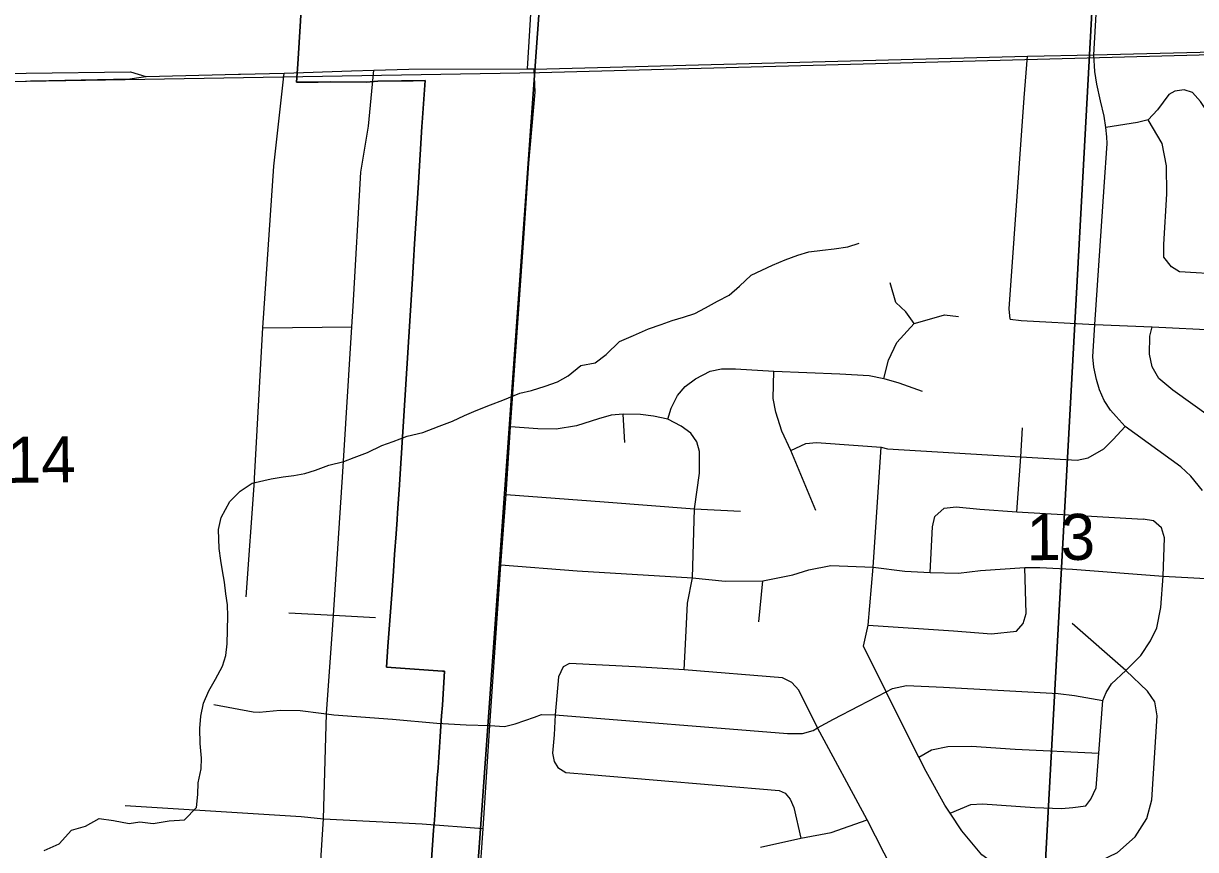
# Model space of a CAD drawing. Extents: x 114604 to 551442, y 316898 to 567001.
# Drawn here: x 251666 to 257287, y 380649 to 384610 of the extents above; entities that cross this region are included whole.
import ezdxf

# ---------------------------------------------------------------- set-up
doc = ezdxf.new("R2010")
doc.units = 0
for name, color, linetype in [('GE_P_Alignment_1000_Bearings', 7, 'Continuous'), ('GE_P_Alignment_1000_Stations', 7, 'Continuous'), ('GE_P_Alignment_100_Cardinal_Points', 7, 'Continuous'), ('GE_P_Alignment_100_Stations', 7, 'Continuous'), ('GE_P_Alignment_500_Bearings', 7, 'Continuous'), ('PM_P_Cells', 7, 'Continuous'), ('PV_X_Curb', 7, 'Continuous'), ('SN_P_Signs', 7, 'Continuous')]:
    doc.layers.add(name, color=color, linetype=linetype)

msp = doc.modelspace()

# ---------------------------------------------------------------- linework, layer by layer
at = {"layer": 'GE_P_Alignment_1000_Bearings'}
msp.add_lwpolyline([(232892, 384843.7), (237074.9, 384701), (241131.6, 384553), (246968.2, 384346.9), (248348.6, 384299.5), (249786.5, 384301.5), (254141.3, 384374.7), (261362.9, 384568.7), (267424.2, 384761.3)], dxfattribs=at)
at = {"layer": 'GE_P_Alignment_1000_Stations'}
for p, q in [((254083.7, 384393.2), (254115.9, 384391.4)), ((252706.9, 384366.8), (252916.7, 384371.8)), ((252916.7, 384371.8), (253239.3, 384383)), ((253239.3, 384383), (253346.9, 384386.7))]:
    msp.add_line(p, q, dxfattribs=at)
for points in [[(254115.9, 384391.4), (256481.1, 384453.1), (256798.6, 384459.9), (257881, 384486.8), (258777.1, 384498.4), (258783.2, 384498.5), (259768.3, 384525.8), (260219.8, 384538.4), (260586, 384548.5), (260893.8, 384557), (260899, 384557.2)], [(253346.9, 384386.7), (253513.8, 384391.9), (254083.7, 384393.2)], [(247976, 384330.8), (248053.3, 384338.5), (248230.7, 384338.9), (248623.1, 384327), (248734.4, 384325.8), (248971.9, 384325.4), (249204.5, 384329.2), (249387.3, 384331.9), (249653.2, 384336.8), (249727.8, 384337.7), (249780.9, 384338.6), (249838.3, 384339.6), (250141.8, 384344.9), (250283.3, 384348), (250514.3, 384351.3), (250870.1, 384357), (251384.7, 384365.2), (251679.2, 384371.5), (252178.6, 384377.9), (252252.2, 384355.3)], [(251245.8, 384325.7), (251382.7, 384327.9), (251676.4, 384334.2), (251699.9, 384334.7)], [(251699.9, 384334.7), (251709.3, 384334.9), (252175.4, 384344.1), (252230.2, 384352.1)], [(252230.2, 384352.1), (252252.2, 384355.3), (252253.9, 384355.6), (252696.4, 384366.5), (252706.9, 384366.8)]]:
    msp.add_lwpolyline(points, dxfattribs=at)
at = {"layer": 'GE_P_Alignment_100_Cardinal_Points'}
for p, q in [((252813.9, 383150.2), (253240.2, 383155.2)), ((254550, 382601), (254541.6, 382737.2)), ((254883.5, 382283.3), (255105.1, 382271.1)), ((255192.9, 381740.9), (255211.6, 381937.3)), ((256952.8, 381507.9), (256695.8, 381733.1)), ((252154, 380861.1), (252997.9, 380807)), ((253578.6, 380772.4), (253870, 380750))]:
    msp.add_line(p, q, dxfattribs=at)
for points in [[(256798.6, 384459.9), (256868.1, 385657.6), (256873.2, 385788.7), (256898.2, 386286.3), (256922.6, 386755.3), (256947.2, 387195.6), (256968.4, 387623.8), (256976.8, 387776.6), (256988.2, 388005.9), (257002.5, 388307.2), (257018, 388572.1), (257038.3, 388878.7), (257038, 388927.3), (257030.7, 388970.7), (257021.8, 389000.1), (257012.1, 389026.1), (256994.5, 389058.1), (256971.7, 389089.2), (256948.9, 389114.2), (256856.2, 389225.3), (256742.4, 389351.4), (256697.7, 389404.1), (256687.2, 389416.8)], [(256397.9, 383191.7), (256393.9, 383242.3), (256464.4, 384254), (256481.1, 384453.1)], [(257320.7, 382370.6), (257264.7, 382438.8), (257216.6, 382483.6), (256949.6, 382677.9), (256906.7, 382725.3), (256878.6, 382756.4), (256848.8, 382802.1), (256826.7, 382853.6), (256811.6, 382903.5), (256799, 382961.5), (256794.3, 383011), (256803.6, 383167.3), (256849.2, 383826.6), (256862.5, 384034.1), (256860.9, 384067.5), (256857.5, 384111.4), (256849.3, 384166), (256831.5, 384238.8), (256814.4, 384319.4), (256804.4, 384379.2), (256798.6, 384459.9)], [(252734.5, 381861.7), (252773.4, 382417.8), (252774.2, 382429), (252810.1, 383094.5), (252813.9, 383150.2), (252866.5, 383926.3), (252916.7, 384371.8)], [(253073.4, 380296.3), (253105, 380797.1), (253119.9, 381299.4), (253149.8, 381726.1), (253152.9, 381772.8), (253197.9, 382459.7), (253240.2, 383155.2), (253246.3, 383255.5), (253284.1, 383896.9), (253321.2, 384117.3), (253346.9, 384386.7)], [(257404, 383139.9), (257422.1, 383407.1), (257448, 383818), (257440.1, 383915.6), (257423, 384020.4), (257364.2, 384155.6), (257311.1, 384236.7), (257272.8, 384279.8), (257232.9, 384292.2), (257187.8, 384286.4), (257158.9, 384269.9), (257105.2, 384195.4), (257060.3, 384148), (257008, 384134.9), (256857.5, 384111.4)], [(257422.1, 383407.1), (257210.3, 383420.1), (257172.2, 383443.3), (257135.7, 383490.1), (257135.2, 383549.8), (257149.7, 383794.1), (257147, 383927.9), (257126.3, 384034.5), (257060.3, 384148)], [(255937.2, 383170.9), (255898.4, 383228.1), (255848.9, 383272.4), (255822, 383366.9)], [(255792.2, 382908), (255815, 382995.5), (255854.8, 383080.9), (255937.2, 383170.9), (256011.5, 383192.8), (256083.8, 383212.5), (256149.8, 383204.4)], [(256397.9, 383191.7), (256450.4, 383186.6), (256803.6, 383167.3), (257078.4, 383155), (257404, 383139.9), (258166.3, 383102.7), (258416.2, 383091), (259200.3, 383054.4), (259644.6, 383032), (259919.8, 383018.1), (260091.3, 383007.8), (260174.9, 382984.8), (260282.4, 382928.3)], [(257731.1, 381951.3), (257683.9, 382225.9), (257654.2, 382323.4), (257589.9, 382462.2), (257518.6, 382572.1), (257456.6, 382640.4), (257358.3, 382722.9), (257178.2, 382851.8), (257110.9, 382907.4), (257079.8, 382963.2), (257066.6, 383024.6), (257067.8, 383111.5), (257078.4, 383155)], [(254755.7, 382712.1), (254772.4, 382765.5), (254802.8, 382826.3), (254839.7, 382870.3), (254888.5, 382905.7), (254959.5, 382943.5), (255013.7, 382953.5), (255080.8, 382954), (255265, 382942.5), (255581.5, 382930.8), (255721.8, 382922.4), (255792.2, 382908), (255864.7, 382887.3), (255975.7, 382847.6)], [(255465.7, 382274.4), (255346.5, 382562), (255303.3, 382655.4), (255273.9, 382746.7), (255260.6, 382812.6), (255265, 382942.5)], [(254835.1, 381510.6), (254842.6, 381665.7), (254850.6, 381831.1), (254875.1, 381951.9), (254883.5, 382283.3), (254908.8, 382454.6), (254908, 382557.8), (254894.9, 382604.5), (254865.8, 382645.8), (254820.9, 382679.6), (254755.7, 382712.1), (254687.5, 382727.6), (254625.7, 382735.6), (254541.6, 382737.2), (254484.2, 382731.4), (254423.6, 382715), (254318.5, 382681.3), (254220.6, 382664.6), (254132.2, 382666.8), (254001.7, 382676.5)], [(255346.5, 382562), (255418.7, 382595.6), (255468.7, 382601.3), (255668.9, 382586.3), (255779.7, 382577.9), (255809.1, 382571.4), (256449.8, 382531.7), (256719.4, 382515.6), (256771.8, 382526.9), (256847.9, 382570.4), (256891.8, 382614.9), (256949.6, 382677.9)], [(256429.9, 382269.3), (256449.8, 382531.7), (256457.8, 382671.1)], [(256700.8, 380213.5), (256650.8, 380313.1), (256618.2, 380346.6), (256514.8, 380423.3), (256434, 380498.8), (256262.2, 380623.8), (256165.7, 380739.2), (256110.4, 380823.9), (256085.2, 380862.4), (255995.2, 381023.9), (255960.3, 381092.5), (255852.6, 381304.1), (255803, 381404.7), (255694.6, 381624.7), (255717.2, 381724.6), (255741.2, 382002.8), (255779.7, 382577.9)], [(253980.9, 382351.2), (254450.9, 382316.9), (254883.5, 382283.3)], [(256013.9, 381977.2), (256025.1, 382196.5), (256037.5, 382245.6), (256082, 382286.3), (256139.4, 382293.2), (256252.9, 382281.5), (256429.9, 382269.3), (257036.2, 382233.9)], [(256110.4, 380823.9), (256209, 380865), (256264.9, 380868.3), (256516.2, 380851.3), (256643.9, 380845.8), (256697.8, 380851.2), (256760.5, 380859.4), (256784.9, 380890.8), (256810.8, 380945.2), (256822.7, 381111.2), (256841.7, 381364.2), (256857.7, 381402.3), (256884.5, 381444.1), (256952.8, 381507.9), (257024.7, 381579), (257071.2, 381649.8), (257101.5, 381711.6), (257120.7, 381809.4), (257132.3, 381959.6), (257138.2, 382144.2), (257123.3, 382191.1), (257085.1, 382225.2), (257036.2, 382233.9)], [(253955.6, 382013.8), (254321.5, 381985.7), (254875.1, 381951.9), (255030.5, 381936.3), (255211.6, 381937.3), (255356.2, 381966), (255433.2, 381990.6), (255537.3, 382011.4), (255741.2, 382002.8), (255892.5, 381984.8), (256013.9, 381977.2), (256149.6, 381974.1), (256255.6, 381986.9), (256468.1, 382001.8), (256540.4, 382002.4), (256696.7, 381993.7), (257132.3, 381959.6), (257425.4, 381943.4)], [(255717.2, 381724.6), (256126.5, 381697.8), (256308, 381683.6), (256428.7, 381695.9), (256461, 381732.3), (256475.1, 381781.2), (256468.1, 382001.8)], [(252938.1, 381784.9), (253152.9, 381772.8), (253353.7, 381761.5)], [(256028.6, 379995.9), (255947, 380286), (255913.9, 380396.3), (255863.6, 380491.7), (255833.3, 380553.5), (255712.3, 380791.2), (255474.6, 381232.6), (255384.9, 381413.9), (255351.3, 381450.4), (255305.7, 381473), (254835.1, 381510.6), (254601.7, 381525.4), (254284.5, 381541.1), (254254.4, 381525.5), (254231.9, 381477.6), (254215.9, 381295.4)], [(256434, 380498.8), (256456.9, 380541.4), (256533.1, 380574.5), (256616.8, 380569.5), (256750.6, 380578), (256829.8, 380595.5), (256913.2, 380635.6), (256998.1, 380710.1), (257053.3, 380797.5), (257077.3, 380888), (257102.3, 381290.6), (257091.4, 381357), (257056.7, 381409.1), (256952.8, 381507.9)], [(253648.3, 381255.5), (253788.8, 381247.9), (253901.9, 381243.9), (253972.7, 381239.6), (254023.8, 381251.6), (254116, 381284.6), (254150, 381296.2), (254215.9, 381295.4), (255330.6, 381206.1), (255402.4, 381205.2), (255452.5, 381220.7), (255474.6, 381232.6), (255550.9, 381273.6), (255673.4, 381338.3), (255803, 381404.7), (255834, 381420.6), (255900.1, 381435.9), (256077.6, 381427.8), (256628, 381397), (256705.9, 381388.5), (256841.7, 381364.2)], [(252579.1, 381345), (252766.9, 381310.3), (252796.8, 381308.2), (252896.8, 381317.9), (252992.7, 381315.6), (253093.8, 381302.7), (253119.9, 381299.4)], [(253119.9, 381299.4), (253154.5, 381295), (253436.2, 381274.1), (253648.3, 381255.5)], [(254215.9, 381295.4), (254210.8, 381199.3), (254203.8, 381111.2), (254211.4, 381071), (254229, 381042.7), (254266.6, 381018.2), (254384.3, 381008.8), (255289.6, 380932), (255319.4, 380919.6), (255343, 380891.3), (255360.5, 380851), (255394.8, 380704.2)], [(255960.3, 381092.5), (256020.3, 381127.8), (256098.3, 381142.9), (256212.1, 381145.5), (256421.6, 381131.1), (256822.7, 381111.2)], [(252997.9, 380807), (253029.6, 380805), (253105, 380797.1), (253578.6, 380772.4)], [(255200.7, 380660.4), (255394.8, 380704.2), (255538.8, 380730.6), (255712.3, 380791.2)]]:
    msp.add_lwpolyline(points, dxfattribs=at)
at = {"layer": 'GE_P_Alignment_100_Stations'}
for points in [[(253602.7, 380291), (253632.7, 380741.3), (253637.3, 380790.4), (253640.7, 380840.9), (253644, 380890.4), (253647.3, 380940.2), (253650.7, 380990.7), (253654, 381040.5), (253657.4, 381091.8), (253660.7, 381140.8), (253664, 381191.1), (253667.4, 381241.1), (253671.5, 381290.4), (253674.9, 381342), (253678.5, 381395.5), (253682.1, 381450.3), (253685.7, 381504.3), (253675.4, 381505), (253406.5, 381523.3), (253413.8, 381622.8), (253433.4, 381893.6), (253439.9, 381983.4), (253445.7, 382063.4), (253452.9, 382163), (253457.9, 382231.6), (253460.2, 382263.8), (253468.1, 382373.5), (253531.3, 383385.6), (253536.6, 383469.9), (253541.9, 383554.4), (253560.1, 383846.2), (253577, 384117), (253578.1, 384134.8), (253592.1, 384336.4), (253534.9, 384335.6), (253478.4, 384334.9), (253364.9, 384333.5), (253310.8, 384329.5), (253136.3, 384330.1), (253079.8, 384329.5), (252975.8, 384328.3), (252982.1, 384415.9), (253000.2, 384728.5)], [(253000.2, 384728.5), (252982.1, 384415.9), (252975.8, 384328.3), (253079.8, 384329.5), (253136.3, 384330.1), (253310.8, 384329.5), (253364.9, 384333.5), (253478.4, 384334.9), (253534.9, 384335.6), (253592.1, 384336.4), (253578.1, 384134.8), (253577, 384117), (253560.1, 383846.2), (253541.9, 383554.4), (253536.6, 383469.9), (253531.3, 383385.6), (253468.1, 382373.5), (253460.2, 382263.8), (253457.9, 382231.6), (253452.9, 382163), (253445.7, 382063.4), (253439.9, 381983.4), (253433.4, 381893.6), (253413.8, 381622.8), (253406.5, 381523.3), (253675.4, 381505), (253685.7, 381504.3), (253682.1, 381450.3), (253678.5, 381395.5), (253674.9, 381342), (253671.5, 381290.4), (253667.4, 381241.1), (253664, 381191.1), (253660.7, 381140.8), (253657.4, 381091.8), (253654, 381040.5), (253650.7, 380990.7), (253647.3, 380940.2), (253644, 380890.4), (253640.7, 380840.9), (253637.3, 380790.4), (253632.7, 380741.3), (253602.7, 380291)]]:
    msp.add_lwpolyline(points, dxfattribs=at)
at = {"layer": 'GE_P_Alignment_500_Bearings'}
msp.add_line((254115.9, 384391.4), (254083.7, 384393.2), dxfattribs=at)
for points in [[(254083.7, 384393.2), (254116.8, 384945.4)], [(253802.4, 379743.7), (253834.7, 380245.3), (253870, 380750), (253901.9, 381243.9), (253955.6, 382013.8), (253980.9, 382351.2), (254001.7, 382676.5), (254065, 383580.8), (254089.5, 383940), (254119.3, 384280.5), (254115.9, 384391.4)]]:
    msp.add_lwpolyline(points, dxfattribs=at)
at = {"layer": 'PM_P_Cells'}
for points in [[(252517.4, 381036.8), (252519.4, 381086.9), (252513.3, 381157), (252511.2, 381229.2), (252517.2, 381289.3), (252529.1, 381351.5), (252555, 381409.6), (252586.8, 381465.8), (252620.7, 381527.9), (252636.6, 381580.1), (252642.6, 381636.2), (252646.4, 381768.5), (252644.4, 381822.6), (252636.3, 381874.7), (252630.3, 381930.8), (252620.2, 381984.9), (252612.2, 382035), (252604.1, 382093.1), (252602, 382183.3), (252614, 382241.4), (252655.8, 382317.6), (252705.7, 382367.8), (252763.5, 382405.9), (252853.4, 382426.1), (252911.3, 382436.2), (252963.2, 382442.2), (253015.1, 382452.3), (253067, 382468.4), (253130.8, 382492.5), (253202.7, 382510.6), (253252.6, 382528.7), (253316.5, 382552.8), (253384.3, 382587), (253438.2, 382605.1), (253506.1, 382631.2), (253581.9, 382649.3), (253659.8, 382679.5), (253723.7, 382703.6), (253781.5, 382729.7), (253837.4, 382753.8), (253905.3, 382781.9), (253965.2, 382804.1), (254047, 382838.2), (254102.9, 382850.3), (254168.7, 382870.4), (254226.6, 382892.5), (254278.5, 382920.6), (254338.4, 382970.8), (254408.2, 382982.9), (254460.1, 383023), (254523.9, 383085.2), (254591.8, 383113.4), (254663.7, 383145.5), (254723.5, 383167.6), (254777.4, 383185.7), (254831.3, 383201.8), (254885.2, 383219.9), (254937.1, 383246), (254995, 383278.1), (255050.8, 383308.2), (255100.7, 383350.4), (255156.6, 383402.6), (255206.5, 383426.7), (255258.4, 383450.8), (255318.2, 383476.9), (255380.1, 383499), (255432, 383515.1), (255497.9, 383523.2), (255553.8, 383529.2), (255619.7, 383539.3), (255673.6, 383557.4)], [(251765.1, 380645.1), (251836.9, 380677.3), (251896.8, 380741.5), (251962.6, 380761.6), (252028.5, 380797.7), (252098.4, 380787.8), (252172.3, 380773.8), (252224.2, 380781.9), (252288.1, 380774), (252364, 380786.1), (252437.8, 380792.2), (252495.7, 380850.4), (252501.6, 380912.5), (252503.5, 380968.6), (252517.4, 381036.8)]]:
    msp.add_lwpolyline(points, dxfattribs=at)
at = {"layer": 'SN_P_Signs'}
for points in [[(251439.1, 385201), (254163, 385009.4), (253786.9, 379769.1), (251069.4, 379973.5)], [(254163, 385009.4), (256798.7, 384841.7), (256512.4, 379599.1), (253786.9, 379769.1)], [(256798.7, 384841.7), (259459.2, 384663.6), (259165, 379457.5), (256512.4, 379599.1)]]:
    msp.add_lwpolyline(points, close=True, dxfattribs=at)

# ---------------------------------------------------------------- texts
at = {"layer": 'PV_X_Curb'}
for s, rotation, p in [('14', 0.4148, (251588, 382407.3)), ('13', 0.4149, (256477.3, 382036.2))]:
    msp.add_text(s, height=221.01, rotation=rotation, dxfattribs=at).set_placement(p)

doc.saveas('drawing.dxf')
